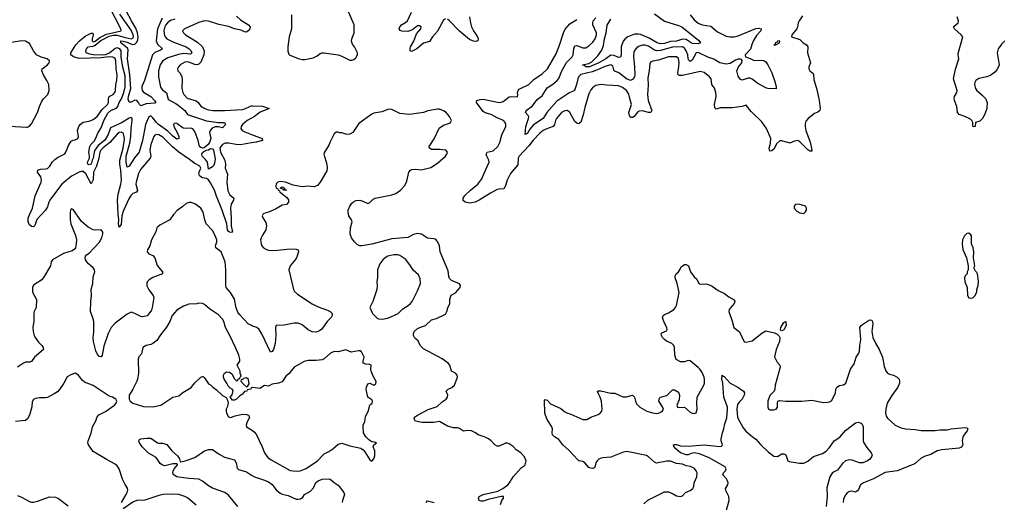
# Model space of a CAD drawing. Header units: inches. Extents: x 1384664 to 1536621, y 460766 to 646467.
# Tile 437 of 488: x 1457671 to 1467565, y 593573 to 598423. Entities that reach past the tile are written whole.
import ezdxf

# ---------------------------------------------------------------- set-up
doc = ezdxf.new("R2010")
doc.units = ezdxf.units.IN
doc.header["$MEASUREMENT"] = 0
doc.layers.add('B4559', color=7, linetype='Continuous')
doc.layers.add('B4569', color=7, linetype='Continuous')

msp = doc.modelspace()

# ---------------------------------------------------------------- linework, layer by layer
at = {"layer": 'B4559', "color": 5}
for points, elevation in [([(1460000, 597184.2), (1459890, 597164.8), (1459846.9, 597166.9), (1459770, 597183.2), (1459737.1, 597182.9), (1459710, 597169.8), (1459692.5, 597150), (1459683.8, 597130), (1459688, 597090), (1459731.3, 597010), (1459738.5, 596970), (1459737.1, 596930), (1459760.1, 596870), (1459751.7, 596790), (1459764.4, 596704.4), (1459783.8, 596663.8), (1459823.6, 596630), (1459820.7, 596610), (1459796.9, 596570), (1459790.1, 596530), (1459796.3, 596430), (1459795.1, 596350), (1459810, 596288.5), (1459790, 596282.8), (1459770, 596295.4), (1459761.1, 596310), (1459752.6, 596370), (1459706.8, 596510), (1459648.1, 596650), (1459628.1, 596710), (1459590, 596783.2), (1459570, 596811.9), (1459550, 596825.8), (1459510, 596833.9), (1459481, 596850), (1459473, 596870), (1459473.7, 596890), (1459491.1, 596930), (1459481.6, 596950), (1459430, 596977.1), (1459378.6, 597018.6), (1459270, 597093.1), (1459206.2, 597146.2), (1459110, 597243.2), (1459070, 597264.5), (1459050, 597268.2), (1459030, 597262.3), (1459020.7, 597250), (1458990.6, 597169.4), (1458980.1, 597110), (1458987.8, 597050), (1458983.7, 597030), (1458884, 596916), (1458864.3, 596875.7), (1458841.2, 596790), (1458840.1, 596770), (1458855, 596705), (1458845.5, 596690), (1458810, 596674.6), (1458790, 596659.1), (1458772.7, 596630), (1458715.2, 596504.8), (1458699.3, 596450), (1458690, 596365.6), (1458670, 596337.2), (1458664.9, 596370), (1458667.1, 596410), (1458659.7, 596470), (1458654, 596610), (1458661.6, 596670), (1458688.9, 596770), (1458694.9, 596810), (1458686.9, 596910), (1458677.1, 596970), (1458676.7, 597010), (1458711.9, 597131.9), (1458723.7, 597223.7), (1458722.1, 597250), (1458714.4, 597274.4), (1458710, 597282), (1458690, 597292.8), (1458670, 597289), (1458650, 597272.2), (1458578.4, 597190), (1458510, 597135.5), (1458487.3, 597110), (1458478.1, 597090), (1458467.2, 597030), (1458443.5, 596950), (1458412.8, 596890), (1458410, 596814.5), (1458390, 596774), (1458334.8, 596874.8), (1458310, 596896.3), (1458290, 596896.6), (1458270, 596889.9), (1458190.8, 596849.2), (1458095.5, 596770), (1458040.1, 596699.9), (1457974.6, 596610), (1457963.5, 596590), (1457950, 596542.4), (1457930.2, 596510), (1457844.7, 596415.3), (1457824.1, 596355.9), (1457810, 596341.2), (1457790, 596344), (1457766, 596366), (1457755.3, 596395.3), (1457756.9, 596430), (1457799.8, 596530), (1457827.5, 596652.5), (1457888.4, 596790), (1457889.9, 596810), (1457883.8, 596843.8), (1457849, 596890), (1457852.4, 596910), (1457879.3, 596920.7), (1457930, 596922.6), (1457950, 596928), (1457973.2, 596950), (1457996.5, 596990), (1458023.1, 597016.9), (1458050, 597037.4), (1458124, 597076), (1458136.3, 597090), (1458162.3, 597157.7), (1458190, 597202.8), (1458210, 597213.4), (1458230, 597215.5), (1458256.2, 597230), (1458261.6, 597250), (1458252.8, 597310), (1458267.3, 597350), (1458279.7, 597370), (1458307.9, 597392.1), (1458370, 597404.2), (1458410, 597419.3), (1458450, 597448.3), (1458499.4, 597520.6), (1458553.8, 597570), (1458562.2, 597590), (1458563.8, 597630), (1458569.9, 597650.1), (1458610, 597671), (1458627.5, 597690), (1458635.5, 597710), (1458637.8, 597770), (1458646.5, 597813.5), (1458650.4, 597870), (1458640.1, 597930), (1458638, 598010), (1458631.5, 598031.5), (1458621, 598041), (1458607.3, 598047.3), (1458570, 598049), (1458490, 598040.3), (1458270, 598033.6), (1458212, 598050), (1458183.9, 598070), (1458184.5, 598090), (1458236.8, 598170), (1458273.4, 598210), (1458330, 598255.6), (1458390, 598288.8), (1458406, 598286), (1458410, 598271), (1458399.7, 598230), (1458400.1, 598210), (1458410, 598201.1), (1458430, 598207), (1458475.8, 598244.2), (1458543.4, 598276.6), (1458692.2, 598310), (1458686.9, 598330), (1458573, 598553)], 780), ([(1459230, 598428.7), (1459186.8, 598413.2), (1459156.2, 598390), (1459140.6, 598370), (1459128.8, 598350), (1459118.5, 598310), (1459125.2, 598265.2), (1459133.1, 598250), (1459151.3, 598231.3), (1459210, 598200.4), (1459344.5, 598150), (1459374.8, 598130), (1459390, 598114.2), (1459400.6, 598090), (1459390, 598078), (1459383.4, 598076.6), (1459322.4, 598082.4), (1459267, 598073), (1459159.8, 598040.2), (1459108.4, 598010), (1459083.5, 597970), (1459065.7, 597910), (1459065.9, 597850), (1459085.5, 597745.5), (1459102, 597722), (1459148.1, 597688.1), (1459165, 597625), (1459184, 597610), (1459242, 597582), (1459265.2, 597565.2), (1459329.4, 597510), (1459358.3, 597470), (1459550, 597405.8), (1459670, 597390.1), (1459730.8, 597390), (1459738, 597370), (1459710, 597334.7), (1459670, 597347.2), (1459634.1, 597345.9), (1459607.1, 597332.9), (1459584.2, 597310), (1459579.7, 597290), (1459590.9, 597230), (1459578.9, 597190), (1459565.8, 597170), (1459524.2, 597135.8), (1459510, 597130.6), (1459490, 597137.9), (1459479, 597150), (1459465.1, 597210), (1459430, 597300.4), (1459410, 597325.7), (1459390, 597331.5), (1459348.5, 597328.5), (1459314.2, 597334.2), (1459250, 597378.7), (1459230, 597383.6), (1459216.4, 597370), (1459220.3, 597350), (1459253.7, 597290), (1459270.3, 597250), (1459270, 597229.3), (1459250, 597223.5), (1459210, 597252.4), (1459161.1, 597301.1), (1459065.5, 597370), (1459044.9, 597390), (1459010, 597437.7), (1458990, 597455.4), (1458970, 597445.1), (1458935.4, 597370), (1458906.5, 597210), (1458873.1, 597090), (1458824.2, 597035.8), (1458770, 596950.9), (1458750, 596942), (1458742.8, 596990), (1458742.5, 597050), (1458776.6, 597183.4), (1458787, 597250), (1458791, 597329), (1458802.8, 597410), (1458800.3, 597430), (1458790, 597440.9), (1458770, 597432.8), (1458694.6, 597385.4), (1458585.4, 597334.6), (1458561.6, 597270), (1458538.4, 597230), (1458522.3, 597210), (1458460.4, 597159.6), (1458427, 597113), (1458418.8, 597090), (1458411.4, 597030), (1458399.3, 597010), (1458390.1, 596970), (1458370, 596963.1), (1458356.9, 596970), (1458351.6, 596990), (1458374, 597030), (1458374.5, 597050), (1458366.2, 597090), (1458375.9, 597150), (1458386.7, 597170), (1458418.8, 597201.2), (1458434.5, 597225.5), (1458460.9, 597290), (1458490, 597335), (1458516.8, 597410), (1458556.9, 597483.1), (1458590, 597513), (1458644.8, 597535.2), (1458656.9, 597550), (1458670.5, 597590), (1458694.1, 597625.9), (1458716.5, 597690), (1458730.5, 597749.5), (1458732.4, 597810), (1458730, 597856.9), (1458706.5, 597946.5), (1458691.9, 598050), (1458692.4, 598110), (1458676.1, 598130), (1458650, 598138.9), (1458630, 598134.5), (1458572.7, 598087.3), (1458530.1, 598070), (1458510, 598066.8), (1458410, 598070), (1458375.1, 598075.1), (1458339.8, 598090), (1458334.7, 598110), (1458342.7, 598130), (1458361.1, 598150), (1458410, 598157.6), (1458430, 598166.3), (1458487.8, 598212.2), (1458570, 598255.6), (1458610, 598266.2), (1458650, 598268.2), (1458730, 598242.4), (1458790.4, 598229.6), (1458810, 598238.6), (1458814.1, 598250), (1458812.5, 598270), (1458790, 598318.6), (1458678.8, 598478.8)], 760), ([(1459103.1, 598436.9), (1459055.7, 598330), (1459042.3, 598210), (1459055.7, 598175.7), (1459106.7, 598130), (1459084.7, 598115.3), (1459030, 598094.5), (1459006, 598070), (1458924.1, 597810), (1458900.1, 597750), (1458897.6, 597730), (1458903, 597710), (1458914.6, 597694.6), (1458989.1, 597650), (1459027.6, 597610), (1459040.4, 597590), (1459030, 597583.9), (1458942.7, 597577.3), (1458890, 597555.8), (1458874.7, 597570), (1458865.8, 597590), (1458849.8, 597609.8), (1458830, 597614.2), (1458790, 597593.6), (1458770, 597594.7), (1458763.1, 597623.1), (1458763.7, 597650), (1458789.9, 597730.1), (1458777.9, 597870), (1458754.1, 598030), (1458761.1, 598121.1), (1458755.6, 598135.6), (1458689.2, 598190), (1458687.7, 598207.7), (1458683.7, 598210), (1458711.6, 598208.4), (1458750, 598196.8), (1458795.2, 598175.2), (1458810, 598172.1), (1458830, 598176.1), (1458850, 598197.6), (1458858.7, 598221.3), (1458861.8, 598250), (1458856.2, 598290), (1458837.2, 598337.2), (1458793.5, 598410), (1458744.9, 598504.9)], 740), ([(1459850, 598457.9), (1459890, 598421.8), (1459969.2, 598370), (1459985.8, 598350), (1459983.6, 598330), (1459968.9, 598310), (1459950, 598298), (1459930, 598300.5), (1459896.9, 598316.9), (1459830, 598332.4), (1459770, 598353), (1459674, 598374), (1459570, 598407.7), (1459530, 598410.4), (1459470, 598394.3), (1459328.2, 598330), (1459308.5, 598310), (1459317, 598290), (1459338, 598270), (1459457.5, 598197.5), (1459508.5, 598150), (1459523.9, 598110), (1459523.1, 598070), (1459490, 597996), (1459470, 597974.2), (1459450, 597969.9), (1459430, 597972.2), (1459370, 597995.2), (1459350, 597998.5), (1459330, 597995.8), (1459284.9, 597970), (1459266.3, 597950), (1459258.7, 597930), (1459259.3, 597910), (1459284.2, 597884.2), (1459301.6, 597850), (1459305.1, 597825.1), (1459300.7, 597730), (1459310.2, 597690.2), (1459320.8, 597670), (1459355.3, 597635.3), (1459446.4, 597606.4), (1459464.9, 597590), (1459492.1, 597552.1), (1459531.7, 597531.7), (1459570, 597518.5), (1459611.3, 597511.3), (1459730, 597510.1), (1459910, 597519.4), (1459934.6, 597525.4), (1459990, 597553.2), (1460000, 597555.8)], 780), ([(1457570, 597351.7), (1457738.5, 597341.5), (1457750, 597341.7), (1457770, 597352.2), (1457790, 597377.1), (1457850, 597488.4), (1457869.2, 597550.8), (1457895.5, 597604.5), (1457911.2, 597628.8), (1457952.8, 597670), (1457966.3, 597710), (1457963, 597770), (1457945.4, 597810), (1457909.8, 597870), (1457895.4, 597910), (1457897.6, 597930), (1457952.2, 597970), (1457967.2, 597990), (1457970.7, 598010), (1457947.8, 598027.8), (1457886.4, 598046.4), (1457838.9, 598070), (1457808.6, 598108.6), (1457770, 598184.8), (1457730, 598208.3), (1457688.8, 598211.2), (1457590, 598192.8)], 820), ([(1460000, 597432.7), (1459958.8, 597410), (1459911.9, 597370), (1459897.6, 597350), (1459893.8, 597330), (1459908.3, 597308.3), (1459934.5, 597294.5), (1460000, 597270.1)], 780), ([(1460000, 595349.4), (1459966.8, 595366.8), (1459881.1, 595461.1), (1459865, 595485), (1459848.2, 595528.2), (1459830, 595614), (1459790, 595681.7), (1459746.6, 595730), (1459742, 595750), (1459744, 595910), (1459735, 595990), (1459695.4, 596090), (1459642.8, 596130), (1459640.2, 596150), (1459652.5, 596190), (1459652, 596210), (1459630, 596266.3), (1459610, 596302.6), (1459545.8, 596370), (1459530.6, 596410), (1459514.2, 596490), (1459491.9, 596530), (1459430, 596572.5), (1459394.2, 596585.8), (1459373.6, 596586.4), (1459343.9, 596576.1), (1459310, 596544.2), (1459255.1, 596504.9), (1459215.6, 596464.4), (1459180.5, 596410), (1459080.8, 596359.2), (1459058, 596342), (1459048.7, 596330), (1459038.3, 596290), (1458997, 596210), (1458980.7, 596150), (1458956.3, 596110), (1458953.4, 596090), (1458970, 596070.7), (1459010, 596053.1), (1459030.2, 596030.2), (1459052.7, 595952.7), (1459106.8, 595890), (1459106, 595870), (1459010, 595833.5), (1458972, 595808), (1458954, 595790), (1458950, 595779), (1458950, 595747.7), (1458970, 595708.2), (1459014, 595650), (1459019.5, 595630), (1459004, 595530), (1458994.7, 595505.3), (1458970, 595466.3), (1458951.8, 595448.2), (1458910, 595435.8), (1458890, 595438.9), (1458830, 595471.2), (1458790, 595484.5), (1458750, 595463), (1458630, 595372), (1458592.3, 595330), (1458562, 595270), (1458517.5, 595142.5), (1458500.7, 595050), (1458490, 595034), (1458470, 595039.3), (1458450, 595066), (1458436.4, 595096.4), (1458414, 595190), (1458409.8, 595230), (1458416.3, 595283.7), (1458415, 595390), (1458407.5, 595427.5), (1458382.2, 595490), (1458385, 595590), (1458392.4, 595650), (1458390.9, 595710), (1458405.3, 595770), (1458410, 595838), (1458427, 595890), (1458422.9, 595910), (1458408.5, 595928.5), (1458362, 595970), (1458346.6, 595990), (1458332.7, 596010), (1458329, 596030), (1458332.7, 596047.3), (1458341.5, 596058.5), (1458370, 596076.3), (1458470, 596184.2), (1458496.5, 596230), (1458506.9, 596270), (1458506.3, 596286.3), (1458490, 596309.5), (1458433, 596307), (1458410, 596310.8), (1458358.3, 596338.3), (1458293.9, 596393.9), (1458210, 596516.2), (1458190, 596522), (1458182.6, 596510), (1458178.9, 596490), (1458177.6, 596410), (1458186, 596370), (1458232.6, 596252.6), (1458243.1, 596210), (1458240.3, 596170), (1458230.6, 596130), (1458223.1, 596116.9), (1458199.1, 596100.9), (1458110, 596073.5), (1458001.6, 596010), (1457988.4, 595990), (1457979.5, 595950), (1457918.6, 595841.4), (1457892.8, 595807.2), (1457810, 595753.6), (1457800.9, 595730), (1457799.6, 595690), (1457806, 595670), (1457839.6, 595610), (1457836.1, 595530), (1457817.3, 595490), (1457814, 595470), (1457813, 595393), (1457803.5, 595330), (1457807, 595290), (1457816.8, 595250), (1457827.6, 595227.6), (1457861.5, 595181.5), (1457892.4, 595150), (1457906, 595130), (1457910.6, 595110), (1457819.1, 595030), (1457790, 594989.2), (1457770, 594982), (1457730, 594980.5), (1457710, 594971.1), (1457649.3, 594930.7)], 820), ([(1460000, 594722.5), (1459998, 594722), (1459994, 594710), (1459958, 594702), (1459954, 594690), (1459930, 594686), (1459910, 594658), (1459879.6, 594640.4), (1459850, 594608), (1459830, 594598), (1459810, 594598), (1459786, 594630), (1459807.3, 594652.7), (1459816.4, 594696.4), (1459806, 594710), (1459783.1, 594723.1), (1459770, 594738), (1459754, 594770), (1459725.2, 594810), (1459719, 594830), (1459719, 594850), (1459728.7, 594870), (1459750, 594884.7), (1459779.6, 594879.6), (1459803.6, 594863.6), (1459830, 594814), (1459850, 594794), (1459862, 594798), (1459867.3, 594812.7), (1459882, 594818), (1459886, 594830), (1459898, 594842), (1459888, 594870), (1459888, 594890), (1459858, 594950), (1459882, 594990), (1459884, 595010), (1459872.7, 595050), (1459838.4, 595130), (1459783, 595250), (1459739.7, 595330), (1459721.7, 595390), (1459710, 595411.8), (1459670, 595457.6), (1459577.7, 595517.7), (1459530, 595560.9), (1459510, 595569.4), (1459472.5, 595572.5), (1459450, 595567), (1459370, 595564.5), (1459316.7, 595543.3), (1459250, 595504.2), (1459202.3, 595450), (1459178.9, 595390), (1459148.3, 595331.7), (1459084.8, 595255.2), (1459050, 595198.7), (1459010, 595167.8), (1458990, 595158.7), (1458941, 595150), (1458910.4, 595129.6), (1458895.2, 595064.8), (1458870, 595034), (1458860.5, 595010), (1458863.8, 594870), (1458856.4, 594810), (1458850, 594789.2), (1458808.6, 594711.4), (1458771, 594650), (1458770.8, 594610), (1458781, 594590), (1458810, 594568.2), (1458916.1, 594536.1), (1459010, 594533.1), (1459089, 594550), (1459210, 594630.4), (1459270, 594643.8), (1459310, 594677.3), (1459393.6, 594726.4), (1459430, 594774.8), (1459490, 594830.8), (1459510, 594838), (1459516, 594836), (1459530, 594822), (1459570, 594762), (1459590, 594752), (1459612, 594730), (1459650, 594704.7), (1459710, 594646), (1459744.7, 594624.7), (1459752.7, 594612.7), (1459759.6, 594599.6), (1459764.7, 594570), (1459756, 594530), (1459746.8, 594510), (1459746.8, 594490), (1459751, 594470), (1459770, 594432), (1459790, 594426), (1459837, 594443), (1459910, 594457.1), (1459950, 594455.5), (1459971, 594450), (1459980.7, 594430), (1459952.4, 594370), (1459948, 594348), (1459950.7, 594330.7), (1460000, 594300.8)], 840), ([(1458693.3, 593570), (1458741.3, 593650), (1458751.1, 593670), (1458756.6, 593696.6), (1458754.5, 593714.5), (1458730, 593752.7), (1458705.8, 593805.8), (1458669.8, 593910), (1458650, 593939.7), (1458630, 593957.4), (1458550, 593998.9), (1458410, 594084.1), (1458362.4, 594150), (1458356.4, 594170), (1458359.3, 594190), (1458390, 594267.3), (1458403.5, 594330), (1458435.1, 594390), (1458448.9, 594431.1), (1458468.2, 594451.8), (1458533, 594487), (1458622.7, 594550), (1458642, 594570), (1458648.7, 594590), (1458638, 594610), (1458604, 594630), (1458570, 594640.5), (1458410, 594745.1), (1458321.2, 594781.2), (1458299.4, 594799.4), (1458261.6, 594850), (1458230, 594869.6), (1458185.1, 594854.9), (1458147.7, 594832.3), (1458114.4, 594770), (1458070, 594705.2), (1458050, 594682.7), (1458018.7, 594661.3), (1457950, 594627.3), (1457930, 594622.9), (1457870, 594623.7), (1457830, 594615.1), (1457810, 594605.2), (1457795.9, 594584.1), (1457792.7, 594532.7), (1457771.6, 594450), (1457750, 594411.8), (1457730, 594395.8), (1457630, 594384.5)], 840), ([(1459863.6, 593530), (1459770, 593646.2), (1459732.7, 593672.7), (1459610, 593715), (1459570, 593737.8), (1459510, 593784.8), (1459470, 593804.5), (1459370.6, 593810.6), (1459270, 593824.5), (1459249.6, 593830), (1459224.7, 593844.7), (1459217.6, 593850), (1459211.2, 593870), (1459214.3, 593890), (1459226.9, 593913.1), (1459258, 593950), (1459257.1, 593957.1), (1459250, 593960.7), (1459210, 593959), (1459130, 593940.9), (1459107.1, 593947.1), (1459084.4, 593964.4), (1459042.2, 594022.2), (1458967.3, 594067.3), (1458902, 594130), (1458876, 594170), (1458869.3, 594190), (1458876.5, 594203.5), (1458888, 594210), (1458950, 594218), (1458990, 594215.8), (1459056, 594170), (1459070, 594165.7), (1459110, 594166.7), (1459150, 594153), (1459199.6, 594090), (1459258.2, 594038.2), (1459275.6, 594010), (1459282.3, 593982.3), (1459290, 593980.4), (1459333.2, 593990), (1459430, 594022.6), (1459530, 594090.2), (1459570, 594102.7), (1459610, 594104.4), (1459676.1, 594056.1), (1459730, 594025.7), (1459830, 593999.5), (1459847.9, 593970), (1459856, 593916), (1459870, 593901.5), (1459950, 593879.3), (1460000, 593846.9)], 820), ([(1457650, 593640.4), (1457690, 593624.9), (1457770, 593580.4), (1457790, 593574.4), (1457810, 593574.4), (1457850, 593583.8), (1457970, 593628), (1458030, 593624.9), (1458061, 593610), (1458157, 593537)], 840), ([(1459443.7, 593543.7), (1459358.8, 593618.8), (1459330, 593632.6), (1459269.8, 593649.8), (1459210, 593655.3), (1459112, 593650), (1459070, 593641.3), (1458930, 593594), (1458850, 593591.6), (1458810, 593574), (1458710, 593506)], 840)]:
    msp.add_lwpolyline(points, dxfattribs=dict(at, elevation=elevation))
for points, elevation in [([(1459570, 596921.2), (1459557, 596990), (1459538.6, 597018.6), (1459504.8, 597050), (1459502.2, 597070), (1459510, 597088.1), (1459522.7, 597097.3), (1459547.8, 597112.2), (1459570, 597114.7), (1459590, 597129.4), (1459610, 597126.3), (1459619, 597110), (1459634.4, 597025.6), (1459630, 596982), (1459621.1, 596958.9), (1459610, 596945.2)], 760), ([(1459950, 594822), (1459922, 594818), (1459910, 594806), (1459898, 594802), (1459894, 594790), (1459919.6, 594759.6), (1459950, 594734), (1459962, 594738), (1459976.4, 594763.6), (1459970, 594806)], 840)]:
    msp.add_lwpolyline(points, close=True, dxfattribs=dict(at, elevation=elevation))
at = {"layer": 'B4569', "color": 5}
for points, elevation in [([(1460404.2, 598470), (1460402, 598330), (1460378.4, 598250), (1460364.9, 598150), (1460367.1, 598107.1), (1460376.3, 598076.3), (1460386.9, 598066.9), (1460478.8, 598030), (1460510, 598023.2), (1460536.2, 598023.8), (1460620.8, 598039.2), (1460661.3, 598058.7), (1460690, 598082), (1460710, 598090.6), (1460730, 598090.5), (1460870, 598068), (1460910, 598055.5), (1460990, 598016.3), (1461010, 598016.3), (1461030, 598023), (1461050, 598040.7), (1461066.6, 598070), (1461066, 598090), (1461034.5, 598150), (1461015.6, 598175.6), (1461006, 598206), (1461009.8, 598230), (1461033.3, 598290), (1461033.3, 598370), (1460964.4, 598524.4)], 820), ([(1461950, 598432), (1461930, 598418.3), (1461871.2, 598308.8), (1461820.1, 598250), (1461790, 598203.5), (1461730, 598186.8), (1461661.5, 598130), (1461610, 598103.5), (1461595.1, 598110), (1461593.5, 598130), (1461599.8, 598150), (1461632.7, 598207.3), (1461658.9, 598281.1), (1461703.5, 598330), (1461706.6, 598350), (1461690, 598362), (1461670, 598359.4), (1461618.7, 598321.3), (1461570, 598303.7), (1461510, 598308.1), (1461495.7, 598315.7), (1461486, 598330), (1461491.2, 598350), (1461507.1, 598370), (1461547.1, 598392.9), (1461567.1, 598412.9), (1461610, 598497.3)], 780), ([(1464410, 598471.6), (1464450, 598421.8), (1464490, 598389.3), (1464530, 598371.8), (1464617.5, 598357.5), (1464681.9, 598301.9), (1464770, 598258.4), (1464810, 598249.3), (1464850, 598250.2), (1464890, 598261.2), (1465070, 598332.9), (1465097.7, 598337.7), (1465120.7, 598330), (1465118.4, 598310), (1465076.3, 598263.7), (1465046.4, 598213.6), (1465027.2, 598172.8), (1465013.7, 598126.3), (1464962.1, 598070), (1464964.4, 598050), (1465010, 598033.2), (1465050, 598011.1), (1465130, 598017.1), (1465150, 598012.6), (1465170, 597998.4), (1465189.3, 597970), (1465227.7, 597890), (1465257.6, 597810), (1465272.7, 597750), (1465272.1, 597727.9), (1465189.9, 597729.9), (1465174.7, 597734.7), (1465090, 597781.5), (1465030, 597825.7), (1465010, 597833.7), (1464990, 597834), (1464930, 597814.3), (1464910, 597824.4), (1464890, 597856.2), (1464876.4, 597910), (1464895.7, 597950), (1464927.5, 597990), (1464932.7, 598012.7), (1464923.5, 598023.5), (1464910, 598027.5), (1464890, 598025.3), (1464864.7, 598015.3), (1464810, 597981.1), (1464770, 597975.9), (1464708.1, 597988.1), (1464645.3, 598025.3), (1464587, 598047), (1464490, 598093.1), (1464470, 598088.1), (1464430, 598016.8), (1464410, 598003.4), (1464395.4, 598015.4), (1464390, 598029.5), (1464383.6, 598070), (1464369.9, 598110), (1464350, 598137.8), (1464330, 598148.6), (1464230, 598146.3), (1464110, 598113), (1464070, 598109.1), (1464050, 598115.9), (1463990, 598157.8), (1463954.2, 598165.8), (1463930, 598165.3), (1463890, 598152.6), (1463870, 598138.2), (1463850, 598112.3), (1463844, 598096), (1463839.2, 598050), (1463850.1, 597950.1), (1463852.8, 597870), (1463850.1, 597849.9), (1463830, 597820.3), (1463810, 597812.2), (1463770, 597829.6), (1463690.6, 597890), (1463650, 597905), (1463640.3, 597920.3), (1463630, 597958), (1463610, 597970.6), (1463551.9, 597951.9), (1463495.8, 597924.2), (1463422.7, 597897.3), (1463310, 597870.4), (1463290, 597852.2), (1463279.3, 597830), (1463265.7, 597770), (1463244.7, 597710), (1463190, 597685.8), (1463070, 597603.4), (1462969.4, 597490.6), (1462930.8, 597430), (1462834.4, 597365.6), (1462797, 597323), (1462770, 597274.5), (1462764, 597276), (1462750, 597268), (1462756.3, 597350), (1462785.1, 597430), (1462786.6, 597446.6), (1462781, 597461), (1462755.6, 597490), (1462761.3, 597510), (1462823.5, 597556.5), (1462870, 597619.2), (1462922.2, 597657.8), (1462970, 597737.1), (1463030, 597774.1), (1463073.2, 597810), (1463090, 597833.4), (1463117.5, 597910), (1463167.1, 597992.9), (1463222.1, 598050), (1463234.2, 598070), (1463240.2, 598130), (1463250, 598159.5), (1463270, 598161.8), (1463330, 598138.5), (1463358.9, 598141.1), (1463390, 598158.5), (1463430, 598197.3), (1463455, 598230), (1463468.2, 598270), (1463467.3, 598290), (1463431.9, 598370), (1463429.9, 598390), (1463435, 598410), (1463460.1, 598439.9)], 760), ([(1464050, 598483.2), (1464150, 598407.8), (1464290, 598364.4), (1464323.6, 598350), (1464494.2, 598214.2), (1464513.4, 598190), (1464490, 598180.7), (1464430, 598183.2), (1464370, 598222.1), (1464330, 598226.9), (1464270, 598208.2), (1464210, 598201.9), (1464150, 598183.6), (1464110, 598180.7), (1464075.8, 598190), (1463997.6, 598237.6), (1463910, 598272.7), (1463890, 598278.5), (1463850, 598278.1), (1463782.4, 598250), (1463754.4, 598230), (1463734.6, 598205.4), (1463715.8, 598150), (1463715.5, 598070), (1463710, 598046), (1463690, 598041.5), (1463644.4, 598064.4), (1463610, 598065.9), (1463560.1, 598030), (1463489.2, 597990), (1463397, 597950), (1463370, 597948.5), (1463359.3, 597950), (1463343.8, 597963.8), (1463325.2, 597970), (1463390, 597983.2), (1463420.6, 597999.4), (1463480.7, 598059.3), (1463522.6, 598117.4), (1463537.2, 598162.8), (1463546.7, 598230), (1463563.1, 598290), (1463573.4, 598366.6), (1463611, 598429)], 740), ([(1462190.4, 598450), (1462199.7, 598390), (1462212.3, 598350), (1462230.2, 598310), (1462271.7, 598250), (1462279.5, 598230), (1462273.4, 598210), (1462254.9, 598205.1), (1462230, 598206.4), (1462190, 598223.5), (1462090, 598308.6), (1461990, 598410.7), (1461970, 598426.8)], 780), ([(1465538.9, 598461.1), (1465504.2, 598410), (1465492.4, 598390), (1465487.7, 598350), (1465480.4, 598330), (1465428.5, 598270), (1465427.7, 598250), (1465510, 598222.8), (1465542.8, 598190), (1465576.3, 598170), (1465590.4, 598150), (1465586, 598090), (1465617.3, 597990), (1465602, 597950), (1465600.5, 597930), (1465610, 597907.7), (1465643.5, 597883.5), (1465648.5, 597868.5), (1465650, 597822), (1465682, 597722), (1465705.3, 597610), (1465713.8, 597530), (1465710.3, 597510), (1465690, 597494), (1465658.9, 597481.1), (1465594.8, 597430), (1465570, 597402), (1465563.4, 597376.6), (1465562.7, 597350), (1465569.4, 597310.6), (1465613.3, 597193.3), (1465629.2, 597130.8), (1465630, 597102.9), (1465610, 597101.2), (1465590, 597114.6), (1465510, 597195.1), (1465490, 597208), (1465458, 597202), (1465410, 597182.9), (1465330, 597205.1), (1465310, 597206.6), (1465279.9, 597180.1), (1465250, 597121.6), (1465230, 597104.7), (1465210, 597102.7), (1465204, 597130), (1465217.4, 597182.6), (1465218, 597230), (1465175.4, 597330), (1465130, 597397.1), (1465021.1, 597501.1), (1464970, 597564), (1464930.4, 597549.6), (1464830, 597536.8), (1464710, 597535.6), (1464670, 597522), (1464658, 597538), (1464653.5, 597570), (1464669, 597650), (1464666.8, 597690), (1464654.2, 597734.2), (1464627, 597770), (1464620.5, 597830), (1464604.2, 597850), (1464550, 597892.6), (1464510, 597903), (1464330, 597860.5), (1464301.9, 597861.9), (1464289.1, 597870), (1464283.6, 597890), (1464296.3, 597950), (1464299.5, 597990), (1464292.6, 598032.6), (1464270, 598050.7), (1464190, 598047.9), (1464090, 598015.9), (1464034.6, 598005.4), (1464010, 597994.5), (1464001.7, 597978.3), (1463996.1, 597910), (1463982, 597838), (1463985.7, 597765.7), (1463981.1, 597670), (1463988.1, 597610), (1464022.9, 597510), (1464013, 597490), (1463990, 597490.6), (1463930, 597505.6), (1463897.4, 597502.6), (1463883.7, 597496.3), (1463844.6, 597450), (1463830, 597439.8), (1463810, 597440.4), (1463795.3, 597470), (1463793.5, 597490), (1463819.8, 597570), (1463801.5, 597630), (1463793.9, 597673.9), (1463770, 597711.8), (1463730, 597742), (1463690, 597756.8), (1463570, 597763.1), (1463510, 597772.6), (1463459.9, 597760.1), (1463430, 597739.7), (1463410, 597718.7), (1463390, 597678.4), (1463350, 597540.5), (1463333.6, 597466.4), (1463310, 597394.5), (1463298.2, 597381.8), (1463290, 597376.9), (1463270, 597382.7), (1463250, 597401), (1463198, 597490), (1463176, 597510), (1463150, 597508.3), (1463117, 597490), (1463064.9, 597430), (1463055.2, 597410), (1463046.4, 597370), (1463032.2, 597350), (1462956.7, 597323.3), (1462930, 597307.7), (1462898.7, 597281.3), (1462830, 597211.8), (1462786.1, 597153.9), (1462691.4, 597050), (1462681.6, 597030), (1462675.4, 596964.6), (1462604.3, 596875.7), (1462570.1, 596810), (1462550, 596747), (1462535.9, 596724.1), (1462490, 596721.1), (1462470, 596715), (1462401.6, 596678.4), (1462290, 596608.8), (1462247.3, 596590), (1462190, 596579.2), (1462148.1, 596588.1), (1462127.2, 596607.2), (1462127.2, 596630), (1462145.6, 596654.4), (1462200.8, 596710), (1462274.2, 596770), (1462316.7, 596823.3), (1462338.1, 596881.9), (1462389.1, 596990), (1462387.1, 597010), (1462365.8, 597050), (1462359.8, 597070), (1462361.9, 597078.1), (1462369.9, 597090.1), (1462430, 597105), (1462475.5, 597150), (1462495.3, 597190), (1462515.2, 597264.8), (1462557, 597350), (1462557, 597370), (1462549.5, 597390), (1462532.3, 597410), (1462470, 597436.4), (1462410, 597469.8), (1462350, 597486.9), (1462330, 597501.1), (1462262.9, 597590), (1462264, 597610), (1462298, 597622), (1462330, 597622.8), (1462490, 597591.3), (1462510, 597592.3), (1462530, 597599.7), (1462590, 597646.2), (1462610.3, 597650.3), (1462672, 597648), (1462676.6, 597663.4), (1462673, 597690), (1462678.9, 597710), (1462690, 597723.1), (1462787.6, 597770), (1462836.9, 597823.1), (1462922.8, 597877.2), (1462975.6, 597930), (1463060.6, 598079.4), (1463094.7, 598165.3), (1463135.9, 598290), (1463153.2, 598326.8), (1463198, 598382), (1463270, 598424.9)], 780), ([(1467568.8, 598210), (1467539.8, 598180.2), (1467503.9, 598130), (1467492.9, 598090), (1467512.7, 597970), (1467508, 597950), (1467490, 597919.3), (1467470, 597897), (1467430, 597865.6), (1467390, 597849.6), (1467310, 597831.6), (1467280.5, 597810), (1467268.5, 597790), (1467266.4, 597770), (1467277.1, 597730), (1467290.5, 597710), (1467344.2, 597664.2), (1467376.3, 597630), (1467394.4, 597590), (1467388.4, 597530), (1467370, 597474), (1467346.8, 597430), (1467318.5, 597401.5), (1467274, 597390), (1467271.3, 597348.7), (1467252.7, 597347.3), (1467247.3, 597352.7), (1467248, 597390), (1467238, 597410), (1467224, 597424), (1467169.5, 597449.5), (1467110, 597469.3), (1467095.1, 597490), (1467089.6, 597550), (1467064.5, 597610), (1467060.7, 597630), (1467065.1, 597650), (1467087.8, 597690), (1467090.8, 597710), (1467054.3, 597830), (1467075.3, 597924.7), (1467109, 598029), (1467100.7, 598070), (1467102.7, 598082.7), (1467147.8, 598250), (1467133, 598270), (1467065.4, 598330), (1467056.2, 598350), (1467061.4, 598358.5), (1467102, 598390), (1467104.2, 598410), (1467092.6, 598450)], 780), ([(1460000, 597555.8), (1460010, 597558.4), (1460110, 597553.5), (1460178, 597530), (1460087, 597493), (1460030.5, 597449.5), (1460000, 597432.7)], 780), ([(1462502.7, 593550), (1462517.6, 593590), (1462533.6, 593613.6), (1462533.2, 593630), (1462510.8, 593630.8), (1462378.8, 593601.2), (1462330, 593584.5), (1462310, 593584), (1462288.8, 593590), (1462282.3, 593610), (1462289.5, 593630.5), (1462330, 593651.4), (1462476.8, 593683.2), (1462527.4, 593710), (1462577.7, 593750), (1462594.7, 593770), (1462629.5, 593830), (1462710, 593919.1), (1462741.5, 593938.5), (1462749.6, 593950.4), (1462759.6, 593990), (1462744, 594030), (1462705.4, 594070), (1462660.5, 594100.5), (1462630, 594133.1), (1462590, 594161.5), (1462570, 594168.4), (1462553, 594167), (1462490, 594136.4), (1462470, 594137.6), (1462446, 594150), (1462409.4, 594190), (1462382.9, 594210), (1462347.6, 594227.6), (1462277, 594250), (1462252.3, 594270), (1462210, 594289.8), (1462170, 594294.3), (1462130, 594287.6), (1462090, 594312.9), (1462070, 594320.3), (1462030, 594321.8), (1461970, 594338.1), (1461890, 594384.7), (1461830, 594376.4), (1461715.7, 594375.7), (1461650, 594389.8), (1461634.7, 594410), (1461638.7, 594430), (1461669.6, 594450), (1461776.1, 594503.9), (1461866, 594534), (1461916.5, 594583.5), (1461955.8, 594610), (1461971.3, 594630), (1461974.7, 594650), (1461958.4, 594690), (1461977, 594710), (1462013.3, 594726.7), (1462041.1, 594750), (1462069.7, 594830), (1462067.6, 594850), (1462051.2, 594871.2), (1462009.5, 594890), (1461995.1, 594950), (1461978.4, 594970), (1461915.3, 595015.3), (1461730, 595116.2), (1461696.2, 595150), (1461674.7, 595194.7), (1461642.8, 595222.8), (1461628.2, 595250), (1461628.3, 595270), (1461636.3, 595290), (1461670, 595319.6), (1461710, 595337.6), (1461750, 595348.7), (1461810, 595407.4), (1461858.5, 595421.5), (1461950, 595463.7), (1461963.5, 595490), (1461973.3, 595526.7), (1461995.1, 595570), (1461994.3, 595614.3), (1462007.2, 595652.8), (1462050, 595678.3), (1462098.9, 595730), (1462099.6, 595750), (1462090, 595769.2), (1462010, 595801.2), (1461990, 595822), (1461983.6, 595843.6), (1461978.3, 595898.3), (1461896.5, 596090), (1461888.7, 596150), (1461870, 596194), (1461850, 596215.6), (1461830, 596222), (1461770, 596228.4), (1461710, 596268.7), (1461670, 596274.3), (1461630, 596263.7), (1461570, 596235), (1461410, 596219.6), (1461210, 596168), (1461110, 596148.5), (1461090, 596149.8), (1461063.6, 596163.6), (1461035.1, 596190), (1461006, 596230), (1460991.2, 596270), (1460996.4, 596330), (1461011.1, 596390), (1461005.1, 596410), (1460979.3, 596450), (1460970.8, 596490), (1460973.5, 596510), (1460989.8, 596550), (1461010, 596577.7), (1461027.2, 596592.8), (1461050, 596604.9), (1461090, 596608.2), (1461120.2, 596600.2), (1461170, 596574), (1461190, 596586), (1461222, 596618), (1461244, 596630), (1461410, 596662.8), (1461450, 596677.3), (1461497.4, 596710), (1461543, 596757), (1461561.5, 596798.5), (1461582.4, 596890), (1461597.2, 596910), (1461610, 596917.1), (1461650, 596920.4), (1461710, 596912.7), (1461803.6, 596936.4), (1461870, 596980.5), (1461950, 597052.7), (1461964.2, 597070), (1461969.5, 597090), (1461954, 597110), (1461890, 597118.9), (1461810, 597118.4), (1461789.5, 597130), (1461785.6, 597150), (1461835.8, 597224.2), (1461887.5, 597332.5), (1461930, 597362.3), (1461990, 597383.1), (1461999.5, 597390), (1462009.6, 597410), (1461991.1, 597450), (1461956.9, 597490), (1461930, 597508.3), (1461890, 597523.5), (1461870, 597524.4), (1461773.9, 597506.1), (1461730.2, 597489.8), (1461590, 597468.4), (1461490, 597481.6), (1461410, 597519.7), (1461390, 597522.4), (1461370, 597519.5), (1461310, 597497.6), (1461230, 597482.4), (1461210, 597474), (1461080.6, 597379.4), (1461017.3, 597290), (1460990, 597272.7), (1460970, 597269.5), (1460950, 597272.7), (1460910, 597285.2), (1460890, 597285.2), (1460870, 597294), (1460850, 597293.2), (1460830, 597277.2), (1460790, 597196), (1460778, 597162), (1460734.9, 597090), (1460727.3, 597070), (1460757.1, 596970), (1460760.8, 596930), (1460756.2, 596903.8), (1460691.4, 596788.6), (1460663, 596757), (1460630, 596744.7), (1460570, 596750.5), (1460510, 596744.7), (1460418.9, 596758.9), (1460342, 596790), (1460290, 596797.6), (1460264.9, 596790), (1460250, 596772.7), (1460245.3, 596750), (1460250, 596731.3), (1460264.5, 596724.5), (1460268.2, 596710), (1460282.8, 596702.8), (1460286, 596690), (1460301.1, 596681.1), (1460308.2, 596670), (1460323.4, 596663.4), (1460356.5, 596636.5), (1460371.2, 596611.2), (1460372.6, 596590), (1460353.2, 596566.8), (1460310, 596558.8), (1460240.8, 596519.2), (1460170, 596488.6), (1460125.1, 596474.9), (1460113.7, 596466.3), (1460106.7, 596450), (1460114, 596430), (1460143.2, 596383.2), (1460152.6, 596350), (1460144.5, 596310), (1460110, 596256.9), (1460098.2, 596230), (1460092.7, 596210), (1460096.3, 596170), (1460104.7, 596150), (1460120.8, 596130), (1460150, 596111.9), (1460170, 596106.8), (1460230, 596103), (1460390, 596118.6), (1460450, 596117), (1460470.4, 596110), (1460473.4, 596090), (1460452.6, 596030), (1460440.9, 596010), (1460389, 595950), (1460375.3, 595910), (1460421.1, 595710), (1460431.8, 595690), (1460462.8, 595662.8), (1460610, 595568.5), (1460670, 595535.9), (1460764.4, 595504.4), (1460790.4, 595490), (1460810.3, 595470), (1460810.2, 595450), (1460800.3, 595430), (1460760.2, 595390), (1460706.2, 595313.8), (1460685.6, 595294.4), (1460650, 595281.5), (1460610, 595286.5), (1460570, 595304.7), (1460510, 595355.4), (1460470, 595373.2), (1460430, 595374), (1460330, 595353.2), (1460250, 595351.2), (1460240.3, 595330), (1460246.9, 595250), (1460240.2, 595170), (1460222.4, 595110), (1460210, 595089.3), (1460190, 595082.7), (1460104.3, 595264.3), (1460078.2, 595310), (1460053.3, 595330), (1460010, 595344.1), (1460000, 595349.4)], 820), ([(1460000, 597270.1), (1460108, 597230), (1460110.8, 597210), (1460047.4, 597192.6), (1460000, 597184.2)], 780), ([(1463942.5, 593557.5), (1463984.8, 593595.2), (1464150, 593678), (1464190, 593677.6), (1464237.7, 593657.7), (1464270, 593637.3), (1464310, 593630.7), (1464330, 593637.3), (1464362.7, 593670), (1464410, 593691.8), (1464435.1, 593710), (1464445.6, 593730), (1464447.8, 593770), (1464476.1, 593830), (1464477.8, 593870), (1464469.8, 593890), (1464451.1, 593911.1), (1464411.2, 593931.2), (1464370, 593938.9), (1464330, 593954.9), (1464270, 593964.3), (1464210, 593986.6), (1464175.1, 593984.9), (1464070, 593966.6), (1464050, 593975.1), (1463990, 594029.6), (1463970, 594041.7), (1463790, 594081.6), (1463770, 594082.1), (1463730, 594073.9), (1463610, 594027.1), (1463530, 594020.8), (1463505.5, 594014.5), (1463490, 594006.8), (1463473.2, 593990), (1463462.2, 593970), (1463450, 593925.2), (1463442.4, 593917.6), (1463430, 593913.3), (1463410, 593915.1), (1463390, 593923.5), (1463349.6, 593970), (1463330, 593983.1), (1463290.9, 593990.9), (1463280, 594000), (1463192.6, 594092.6), (1463128.4, 594150), (1463090, 594205.1), (1463045.2, 594230), (1463023.7, 594250), (1463021.2, 594270), (1463026, 594310), (1463019.3, 594330), (1462969.5, 594410), (1462949.6, 594470), (1462943.6, 594596.4), (1462950, 594606), (1462970, 594599.1), (1463003.6, 594563.6), (1463110, 594514.9), (1463150, 594481.1), (1463170, 594470.3), (1463210, 594458.9), (1463330, 594405.5), (1463370, 594404.9), (1463412, 594428), (1463484.7, 594455.3), (1463505.2, 594470), (1463520.9, 594490), (1463524.5, 594510), (1463517.6, 594590), (1463505.1, 594630), (1463483.7, 594670), (1463479, 594690), (1463486.3, 594693.7), (1463510, 594692.4), (1463610, 594668.6), (1463650.3, 594670.3), (1463732.4, 594632.4), (1463770, 594634.2), (1463830, 594648), (1463850.3, 594630.3), (1463858, 594590), (1463870, 594561), (1463902.8, 594530), (1463974.8, 594490), (1464030, 594470.4), (1464070, 594464.4), (1464091.7, 594468.3), (1464118, 594482), (1464129.5, 594490.5), (1464139.3, 594510), (1464131.8, 594531.8), (1464094, 594590), (1464100.2, 594619.8), (1464109, 594631), (1464174.8, 594645.2), (1464230, 594702), (1464250, 594704.7), (1464290, 594678), (1464301, 594650), (1464296.9, 594603.1), (1464274, 594550), (1464282, 594530), (1464290, 594524.7), (1464350, 594527.3), (1464410, 594479.5), (1464430, 594468.5), (1464450, 594463.8), (1464469.5, 594470.5), (1464478, 594510), (1464475.1, 594570), (1464479, 594630), (1464545.6, 594750), (1464551.3, 594770), (1464553.7, 594806.3), (1464550, 594828.7), (1464530, 594876), (1464510, 594906), (1464488.1, 594928.1), (1464410, 594993.6), (1464390, 594998.4), (1464350, 594986), (1464310, 594984.5), (1464268.4, 595008.4), (1464254.3, 595050), (1464249.7, 595130), (1464244.2, 595150), (1464224.5, 595170), (1464170, 595193.1), (1464150, 595208.4), (1464131, 595230), (1464119.1, 595250), (1464117.5, 595262.5), (1464117, 595270), (1464122.8, 595277.2), (1464170, 595294.8), (1464177.6, 595310), (1464175.1, 595330), (1464150, 595373.2), (1464136.9, 595410), (1464131.8, 595430), (1464136, 595450), (1464150, 595460.5), (1464190, 595476.4), (1464243.7, 595510), (1464262.4, 595530), (1464269.7, 595550), (1464297.2, 595682.8), (1464278.4, 595770), (1464259.5, 595830), (1464258, 595850), (1464269, 595870), (1464292.3, 595890), (1464306, 595910), (1464319.3, 595940.7), (1464350, 595961), (1464370, 595961), (1464391, 595950), (1464413.4, 595890), (1464450, 595837.3), (1464475.3, 595815.3), (1464494, 595770), (1464510, 595764), (1464568.9, 595768.9), (1464610, 595754.9), (1464630, 595745.3), (1464690, 595700.8), (1464753, 595670), (1464797.8, 595637.8), (1464849.1, 595609.1), (1464858.9, 595590), (1464851.6, 595570), (1464801.7, 595510), (1464797.1, 595490), (1464831.6, 595391.6), (1464847.4, 595330), (1464904.4, 595284.4), (1464950, 595184), (1464970, 595182), (1465030, 595194), (1465130, 595273), (1465170, 595294.8), (1465254.6, 595274.6), (1465282.5, 595262.5), (1465302, 595242), (1465309, 595229), (1465307.2, 595190), (1465273.5, 595110), (1465255.2, 595035.2), (1465281.7, 594981.7), (1465310, 594950.8), (1465311.5, 594930), (1465262.6, 594750), (1465260.7, 594710), (1465254, 594690), (1465210, 594646), (1465190.5, 594590.5), (1465187.8, 594527.8), (1465197.3, 594510), (1465210, 594502.4), (1465250, 594501.7), (1465273.3, 594510), (1465285.4, 594530), (1465284.7, 594570), (1465289.5, 594590), (1465305, 594595), (1465370, 594589.3), (1465529.8, 594590.2), (1465630, 594598.2), (1465750, 594576.2), (1465790, 594578), (1465810, 594582.4), (1465830, 594593.7), (1465869.7, 594670), (1465871.3, 594710), (1465881.6, 594730), (1465910, 594746.3), (1465950, 594754.9), (1465973.8, 594770), (1466021.3, 594910), (1466055.1, 594964.9), (1466075.6, 595030), (1466102.7, 595070), (1466110, 595092), (1466113.2, 595150), (1466124.2, 595210), (1466114.7, 595330), (1466130, 595353.7), (1466210, 595405.5), (1466230, 595404), (1466237.6, 595397.6), (1466243.8, 595370), (1466234.6, 595290), (1466244.2, 595230), (1466270, 595170.7), (1466309.1, 595109.1), (1466340.3, 595030), (1466359.1, 594939.1), (1466373.8, 594893.8), (1466390.4, 594870), (1466410, 594860.2), (1466450.6, 594850), (1466490.2, 594830.2), (1466507.2, 594810), (1466512.8, 594790), (1466511.4, 594770), (1466494.4, 594730), (1466433.7, 594646.4), (1466389.2, 594570), (1466373.8, 594510), (1466372.7, 594472.7), (1466379.4, 594439.4), (1466390, 594419.3), (1466470, 594348.5), (1466530, 594322), (1466572.6, 594312.6), (1466670, 594305.4), (1466730, 594295.9), (1466790, 594293.8), (1466870, 594295.2), (1466918, 594302), (1466990, 594300.8), (1467030.2, 594310.2), (1467170, 594323.7), (1467190, 594322), (1467198.4, 594310), (1467192.9, 594290), (1467163.7, 594256.3), (1467148.5, 594230), (1467142.4, 594190), (1467148.2, 594150), (1467134.7, 594125.3), (1467110, 594118.5), (1466939, 594101), (1466890.1, 594089.9), (1466828.3, 594051.7), (1466770, 594035), (1466730, 594017.4), (1466670, 593962.4), (1466650, 593951.1), (1466490, 593889.9), (1466368.7, 593871.3), (1466250, 593807.8), (1466150.3, 593769.7), (1466121.6, 593750), (1466099.1, 593700.9), (1466090, 593686.6), (1466079.5, 593680.5), (1466070, 593676.2), (1466030, 593686.3), (1466010, 593683), (1465990, 593671.3), (1465970, 593647), (1465950, 593604), (1465946.7, 593570)], 780), ([(1460000, 594300.8), (1460010, 594294.8), (1460030, 594277.3), (1460050, 594250.7), (1460108.9, 594128.9), (1460130.3, 594070), (1460163.5, 594023.5), (1460198.4, 593998.4), (1460390, 593891.7), (1460450, 593884.6), (1460490, 593888.9), (1460550, 593912), (1460662.6, 593990), (1460730, 594059.5), (1460777.4, 594082.6), (1460819.3, 594110), (1460870, 594157.3), (1460910, 594167.3), (1460990, 594141), (1461098, 594118), (1461121.4, 594101.4), (1461139.8, 594079.8), (1461190, 593998), (1461210, 593984.7), (1461228.7, 594010), (1461240.4, 594039.6), (1461241.2, 594090), (1461222, 594130), (1461229.1, 594150.9), (1461258, 594170), (1461238, 594178), (1461210, 594179.3), (1461180.1, 594200.1), (1461149.8, 594229.8), (1461126.3, 594270), (1461122.7, 594337.3), (1461124, 594350), (1461139.1, 594380.9), (1461144.9, 594435.1), (1461174.7, 594485.3), (1461191.3, 594548.7), (1461199.5, 594560.5), (1461214, 594570), (1461217.2, 594590), (1461210, 594602), (1461169.4, 594629.4), (1461154, 594710), (1461156.9, 594730), (1461170, 594762.8), (1461190, 594770.5), (1461230, 594750.7), (1461250, 594762.8), (1461252.2, 594787.8), (1461221.7, 594841.7), (1461203, 594890), (1461198.4, 594910), (1461202, 594950), (1461190, 594957.2), (1461150, 594959.5), (1461124, 594970), (1461123.7, 594990), (1461132.7, 595030), (1461106.3, 595086.3), (1461094.2, 595094.2), (1461074.8, 595094.8), (1461002.5, 595082.5), (1460950, 595105.2), (1460870, 595086), (1460830, 595087), (1460793.4, 595070), (1460730, 595014.5), (1460710, 595005.6), (1460650, 594997.6), (1460570, 594996.2), (1460530, 594987.3), (1460430.5, 594929.5), (1460374.9, 594865.1), (1460350, 594845.2), (1460310, 594783.7), (1460272, 594770), (1460210, 594758.4), (1460170, 594739), (1460130, 594748), (1460083.6, 594716.4), (1460014, 594726), (1460000, 594722.5)], 840), ([(1464765.7, 593470), (1464802, 593590), (1464795.6, 593630), (1464766, 593690), (1464763.6, 593710), (1464786.3, 593750), (1464789.7, 593770), (1464784.7, 593790), (1464773, 593810), (1464737.6, 593850), (1464742.4, 593870), (1464763.2, 593890), (1464771.6, 593908.4), (1464761.7, 593930), (1464600.6, 594020.6), (1464500.7, 594060.7), (1464450, 594070.8), (1464417.2, 594062.8), (1464390, 594048.6), (1464370, 594049.2), (1464312, 594070), (1464262.9, 594110), (1464245.2, 594134.8), (1464242, 594150), (1464250, 594154), (1464270, 594152.7), (1464310, 594140.3), (1464390, 594135.8), (1464548, 594152), (1464705.7, 594134.3), (1464722.4, 594137.6), (1464730, 594144), (1464732.6, 594150), (1464719.1, 594190), (1464719.7, 594210), (1464733.1, 594270), (1464748.1, 594310), (1464752.9, 594350), (1464777.6, 594422.4), (1464784.6, 594510), (1464782.8, 594530), (1464748.3, 594630), (1464737.6, 594770), (1464726.3, 594813.7), (1464730, 594851.3), (1464739.8, 594839.8), (1464750, 594836.3), (1464808.9, 594768.9), (1464886, 594730), (1464944.7, 594690), (1464953.4, 594673.4), (1464950.4, 594650), (1464930.4, 594610), (1464899.6, 594580.4), (1464885.3, 594554.7), (1464875.9, 594510), (1464883.9, 594423.9), (1464940.1, 594320.1), (1464966.6, 594286.6), (1465030, 594234.4), (1465070, 594208.8), (1465113.9, 594153.9), (1465195.9, 594075.9), (1465250, 594036.8), (1465285.4, 594034.6), (1465330, 594060.2), (1465350, 594060.3), (1465370.4, 594050), (1465390, 593991), (1465403.4, 593983.4), (1465505.8, 593965.8), (1465550, 593966.4), (1465590, 593987.4), (1465647.8, 594032.2), (1465736.7, 594063.4), (1465774, 594086), (1465810, 594124), (1465854, 594190), (1465912.1, 594227.9), (1465970, 594293.1), (1466070, 594372), (1466098, 594378), (1466127.5, 594367.5), (1466137.5, 594357.5), (1466145.5, 594330), (1466148.5, 594190), (1466154.9, 594170), (1466183.4, 594123.4), (1466226.8, 594070), (1466236, 594050), (1466231.3, 594030), (1466213, 594007), (1466191, 593990), (1466142, 593970), (1466110, 593968.5), (1466034.9, 593994.9), (1466010, 593998.7), (1465970, 593988.7), (1465937.9, 593962.1), (1465890, 593896.9), (1465850, 593876.9), (1465835.6, 593864.4), (1465812.3, 593827.7), (1465782.3, 593717.7), (1465785.2, 593630), (1465774, 593530)], 760), ([(1460000, 593846.9), (1460030, 593827.5), (1460130, 593795.2), (1460170, 593777.8), (1460210, 593750.2), (1460250, 593699), (1460290, 593663.6), (1460310, 593653.4), (1460370, 593639.7), (1460450, 593605.2), (1460470, 593603.2), (1460492, 593608), (1460514.9, 593625.1), (1460533.3, 593650), (1460593.7, 593686.3), (1460622.5, 593717.5), (1460647.5, 593772.5), (1460670, 593789), (1460710, 593806.5), (1460770, 593810.3), (1460790, 593806.4), (1460830, 593772.2), (1460870, 593746), (1460928.7, 593670), (1460934.9, 593650), (1460914, 593590), (1460911.4, 593570)], 820), ([(1461757.2, 593570), (1461770, 593586), (1461834.8, 593570)], 820)]:
    msp.add_lwpolyline(points, dxfattribs=dict(at, elevation=elevation))
for points, elevation in [([(1465290, 598209.3), (1465281.7, 598198.3), (1465263.7, 598190), (1465264.7, 598175.3), (1465248.2, 598170), (1465270, 598168.8), (1465306.6, 598190), (1465308.4, 598208.4)], 780), ([(1460350, 596706), (1460326, 596710), (1460318, 596718), (1460288, 596730), (1460310, 596742), (1460331.3, 596730), (1460332.7, 596712.7), (1460350, 596711.3)], 820), ([(1465470, 596568), (1465459.6, 596560.4), (1465452, 596550), (1465452, 596530), (1465479.6, 596499.6), (1465510, 596481), (1465550, 596474), (1465568.4, 596491.6), (1465578, 596510), (1465578, 596530), (1465568.4, 596548.4), (1465510, 596564)], 820), ([(1467210, 596277.2), (1467190, 596274), (1467166, 596250), (1467146, 596210), (1467141, 596170), (1467150, 596114), (1467186, 596030), (1467202, 595950), (1467202, 595910), (1467192, 595890), (1467192, 595870), (1467172, 595850), (1467164.7, 595830), (1467167.3, 595790), (1467192, 595730), (1467194, 595650), (1467210, 595628), (1467230, 595623), (1467250, 595628), (1467273.2, 595650), (1467288, 595688), (1467288, 595710), (1467302, 595750), (1467306, 595794), (1467295.1, 595870), (1467290, 595882), (1467274, 595894), (1467258, 595930), (1467268.7, 595950), (1467257.2, 596030), (1467259.3, 596090), (1467252, 596130), (1467237, 596170), (1467234.5, 596250), (1467230, 596262)], 820), ([(1461430, 596058.9), (1461370, 596044.7), (1461343, 596030), (1461320.5, 596010), (1461290.8, 595970), (1461267.7, 595910), (1461267.5, 595832.5), (1461260.7, 595790), (1461264, 595750), (1461259.1, 595710), (1461221, 595590), (1461191.3, 595530), (1461218, 595470), (1461264.1, 595424.1), (1461277.5, 595417.5), (1461312.1, 595412.1), (1461370, 595423.6), (1461473.3, 595470), (1461521.7, 595518.3), (1461576, 595550), (1461599.3, 595570), (1461614.5, 595590), (1461670, 595698.8), (1461697.6, 595770), (1461696.9, 595816.9), (1461677.6, 595857.6), (1461625.8, 595905.8), (1461599.3, 595950), (1461550, 596014), (1461491.5, 596051.5), (1461470, 596058.4)], 840), ([(1465330, 595294.5), (1465320.5, 595300.5), (1465316.2, 595310), (1465318.9, 595330), (1465350, 595380.5), (1465370, 595390.7), (1465373.4, 595350), (1465350, 595307.1)], 780)]:
    msp.add_lwpolyline(points, close=True, dxfattribs=dict(at, elevation=elevation))

doc.saveas('drawing.dxf')
